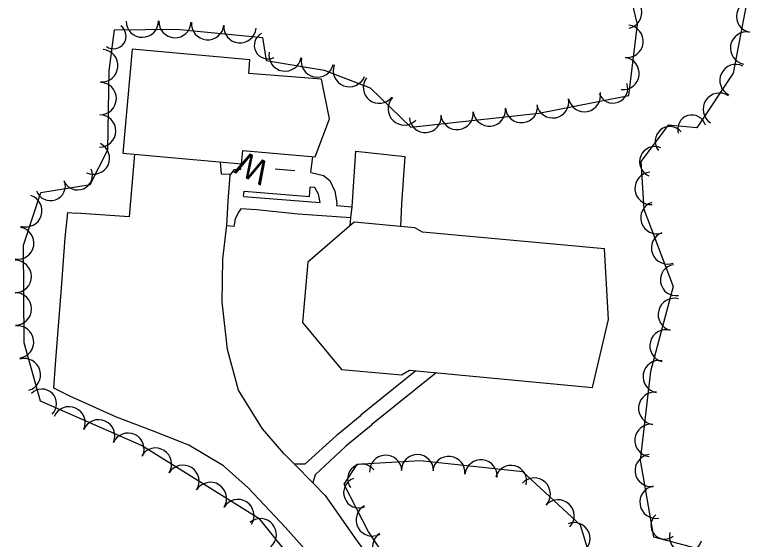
# Model space of a CAD drawing. Extents: x 591954 to 597000, y 198576 to 213500.
# Drawn here: x 596206 to 596391.3, y 204288.1 to 204417.2 of the extents above; entities that cross this region are included whole.
import ezdxf

# ---------------------------------------------------------------- set-up
doc = ezdxf.new("R2010")
doc.units = 0
for name, color, linetype in [('Level 12', 7, 'Continuous'), ('Level 15', 7, 'Continuous'), ('Level 17', 7, 'Continuous'), ('Level 18', 7, 'Continuous')]:
    doc.layers.add(name, color=color, linetype=linetype)

msp = doc.modelspace()

# ---------------------------------------------------------------- linework, layer by layer
at = {"layer": 'Level 12'}
for points in [[(596234.76, 204408.78), (596232.49, 204383.2), (596261.65, 204380.61), (596261.95, 204383.9), (596279.78, 204382.31), (596283.24, 204391.65), (596281.33, 204401.44), (596263.43, 204402.78), (596263.69, 204406.21), (596234.76, 204408.78)], [(596234.76, 204408.78), (596232.49, 204383.2), (596261.65, 204380.61), (596261.95, 204383.9), (596279.78, 204382.31), (596283.24, 204391.65), (596281.33, 204401.44), (596263.43, 204402.78), (596263.69, 204406.21), (596234.76, 204408.78)], [(596234.76, 204408.78), (596232.49, 204383.2), (596261.65, 204380.61), (596261.95, 204383.9), (596279.78, 204382.31), (596283.24, 204391.65), (596281.33, 204401.44), (596263.43, 204402.78), (596263.69, 204406.21), (596234.76, 204408.78)], [(596350.91, 204359.73), (596306.17, 204363.76), (596304.28, 204364.83), (596289.34, 204366.22), (596277.92, 204356.43), (596276.61, 204341.61), (596286.2, 204330.01), (596301, 204328.73), (596302.91, 204329.86), (596347.94, 204325.58), (596351.9, 204342.31), (596350.91, 204359.73), (596350.91, 204359.73)], [(596350.91, 204359.73), (596306.17, 204363.76), (596304.28, 204364.83), (596289.34, 204366.22), (596277.92, 204356.43), (596276.61, 204341.61), (596286.2, 204330.01), (596301, 204328.73), (596302.91, 204329.86), (596347.94, 204325.58), (596351.9, 204342.31), (596350.91, 204359.73), (596350.91, 204359.73)], [(596350.91, 204359.73), (596306.17, 204363.76), (596304.28, 204364.83), (596289.34, 204366.22), (596277.92, 204356.43), (596276.61, 204341.61), (596286.2, 204330.01), (596301, 204328.73), (596302.91, 204329.86), (596347.94, 204325.58), (596351.9, 204342.31), (596350.91, 204359.73), (596350.91, 204359.73)]]:
    msp.add_lwpolyline(points, dxfattribs=at)
at = {"layer": 'Level 15'}
for points in [[(596278.72, 204378.53), (596279.21, 204382.36)], [(596278.72, 204378.53), (596279.21, 204382.36)], [(596278.72, 204378.53), (596279.21, 204382.36)], [(596269.95, 204379.39), (596274.77, 204378.99)], [(596269.95, 204379.39), (596274.77, 204378.99)], [(596269.95, 204379.39), (596274.77, 204378.99)], [(596262.17, 204372.67), (596262.27, 204373.87), (596278.38, 204372.58), (596278.49, 204374.86)], [(596262.17, 204372.67), (596262.27, 204373.87), (596278.38, 204372.58), (596278.49, 204374.86)], [(596262.17, 204372.67), (596262.27, 204373.87), (596278.38, 204372.58), (596278.49, 204374.86)]]:
    msp.add_lwpolyline(points, dxfattribs=at)
at = {"layer": 'Level 17'}
for points in [[(596235.34, 204382.95), (596233.99, 204367.54), (596221, 204368.49)], [(596235.34, 204382.95), (596233.99, 204367.54), (596221, 204368.49)], [(596235.34, 204382.95), (596233.99, 204367.54), (596221, 204368.49)], [(596288.39, 204365.41), (596288.49, 204367.3), (596288.82, 204370.04), (596289.74, 204383.73), (596301.77, 204382.4), (596300.94, 204370.8), (596300.71, 204365.16)], [(596288.39, 204365.41), (596288.49, 204367.3), (596288.82, 204370.04), (596289.74, 204383.73), (596301.77, 204382.4), (596300.94, 204370.8), (596300.71, 204365.16)], [(596288.39, 204365.41), (596288.49, 204367.3), (596288.82, 204370.04), (596289.74, 204383.73), (596301.77, 204382.4), (596300.94, 204370.8), (596300.71, 204365.16)], [(596258.89, 204377.79), (596258.9, 204377.96), (596256.73, 204378.1), (596256.5, 204381.07)], [(596258.89, 204377.79), (596258.9, 204377.96), (596256.73, 204378.1), (596256.5, 204381.07)], [(596258.89, 204377.79), (596258.9, 204377.96), (596256.73, 204378.1), (596256.5, 204381.07)], [(596258.89, 204377.79), (596259.89, 204379.18), (596261.49, 204379.27), (596261.58, 204380.61)], [(596258.89, 204377.79), (596259.89, 204379.18), (596261.49, 204379.27), (596261.58, 204380.61)], [(596258.89, 204377.79), (596259.89, 204379.18), (596261.49, 204379.27), (596261.58, 204380.61)], [(596278.72, 204378.48), (596281.76, 204377.71), (596283.33, 204376.54), (596284.61, 204373.92), (596285.06, 204371.01), (596285.03, 204370.37), (596288.82, 204370.04)], [(596278.72, 204378.48), (596281.76, 204377.71), (596283.33, 204376.54), (596284.61, 204373.92), (596285.06, 204371.01), (596285.03, 204370.37), (596288.82, 204370.04)], [(596278.72, 204378.48), (596281.76, 204377.71), (596283.33, 204376.54), (596284.61, 204373.92), (596285.06, 204371.01), (596285.03, 204370.37), (596288.82, 204370.04)], [(596258.01, 204365.32), (596258.4, 204371.41), (596258.89, 204377.79)], [(596258.01, 204365.32), (596258.4, 204371.41), (596258.89, 204377.79)], [(596258.01, 204365.32), (596258.4, 204371.41), (596258.89, 204377.79)], [(596262.16, 204372.6), (596281.02, 204371.09), (596280.6, 204373.12), (596279.67, 204374.76), (596278.5, 204374.89)], [(596262.16, 204372.6), (596281.02, 204371.09), (596280.6, 204373.12), (596279.67, 204374.76), (596278.5, 204374.89)], [(596262.16, 204372.6), (596281.02, 204371.09), (596280.6, 204373.12), (596279.67, 204374.76), (596278.5, 204374.89)], [(596288.49, 204367.3), (596275.56, 204368.2), (596265.29, 204369.29), (596261.49, 204369.53), (596260.95, 204368.84), (596260.05, 204367.08), (596259.78, 204365.23), (596258.01, 204365.32)], [(596288.49, 204367.3), (596275.56, 204368.2), (596265.29, 204369.29), (596261.49, 204369.53), (596260.95, 204368.84), (596260.05, 204367.08), (596259.78, 204365.23), (596258.01, 204365.32)], [(596288.49, 204367.3), (596275.56, 204368.2), (596265.29, 204369.29), (596261.49, 204369.53), (596260.95, 204368.84), (596260.05, 204367.08), (596259.78, 204365.23), (596258.01, 204365.32)], [(596263.25, 204300.96), (596257.25, 204306.37), (596248.7, 204311.43), (596239.77, 204314.97), (596230.94, 204318.34), (596219.41, 204323.46), (596215.5, 204325.47), (596216.02, 204332.41), (596217.33, 204348.93), (596218.31, 204362.42), (596218.97, 204368.62), (596221, 204368.49)], [(596263.25, 204300.96), (596257.25, 204306.37), (596248.7, 204311.43), (596239.77, 204314.97), (596230.94, 204318.34), (596219.41, 204323.46), (596215.5, 204325.47), (596216.02, 204332.41), (596217.33, 204348.93), (596218.31, 204362.42), (596218.97, 204368.62), (596221, 204368.49)], [(596263.25, 204300.96), (596257.25, 204306.37), (596248.7, 204311.43), (596239.77, 204314.97), (596230.94, 204318.34), (596219.41, 204323.46), (596215.5, 204325.47), (596216.02, 204332.41), (596217.33, 204348.93), (596218.31, 204362.42), (596218.97, 204368.62), (596221, 204368.49)], [(596272.08, 204309.4), (596266.78, 204315.44), (596260.93, 204324.92), (596258.18, 204334.92), (596256.89, 204346.66), (596257.08, 204357.12), (596257.98, 204364.86), (596258.01, 204365.32)], [(596272.08, 204309.4), (596266.78, 204315.44), (596260.93, 204324.92), (596258.18, 204334.92), (596256.89, 204346.66), (596257.08, 204357.12), (596257.98, 204364.86), (596258.01, 204365.32)], [(596272.08, 204309.4), (596266.78, 204315.44), (596260.93, 204324.92), (596258.18, 204334.92), (596256.89, 204346.66), (596257.08, 204357.12), (596257.98, 204364.86), (596258.01, 204365.32)], [(596304.5, 204329.71), (596290.96, 204318.81), (596290.8, 204318.53), (596285.25, 204314), (596284.98, 204313.82), (596277.22, 204306.76), (596274.7, 204306.73)], [(596304.5, 204329.71), (596290.96, 204318.81), (596290.8, 204318.53), (596285.25, 204314), (596284.98, 204313.82), (596277.22, 204306.76), (596274.7, 204306.73)], [(596304.5, 204329.71), (596290.96, 204318.81), (596290.8, 204318.53), (596285.25, 204314), (596284.98, 204313.82), (596277.22, 204306.76), (596274.7, 204306.73)], [(596309.49, 204329.23), (596293.67, 204316.49), (596293.51, 204316.22), (596287.32, 204311.17), (596287.13, 204311.05), (596279.72, 204304.09), (596279.21, 204302.14)], [(596309.49, 204329.23), (596293.67, 204316.49), (596293.51, 204316.22), (596287.32, 204311.17), (596287.13, 204311.05), (596279.72, 204304.09), (596279.21, 204302.14)], [(596309.49, 204329.23), (596293.67, 204316.49), (596293.51, 204316.22), (596287.32, 204311.17), (596287.13, 204311.05), (596279.72, 204304.09), (596279.21, 204302.14)], [(596272.08, 204309.4), (596274.7, 204306.73)], [(596272.08, 204309.4), (596274.7, 204306.73)], [(596272.08, 204309.4), (596274.7, 204306.73)], [(596274.7, 204306.73), (596279.21, 204302.14)], [(596274.7, 204306.73), (596279.21, 204302.14)], [(596274.7, 204306.73), (596279.21, 204302.14)], [(596263.25, 204300.96), (596272.49, 204291.16), (596281.14, 204281.43), (596287.97, 204272.13), (596292.23, 204264.04), (596295.61, 204253.97), (596297.6, 204245.86), (596298.14, 204237.52), (596298.2, 204228.3), (596298.28, 204214.94), (596296.96, 204203.94), (596294.75, 204193.85)], [(596263.25, 204300.96), (596272.49, 204291.16), (596281.14, 204281.43), (596287.97, 204272.13), (596292.23, 204264.04), (596295.61, 204253.97), (596297.6, 204245.86), (596298.14, 204237.52), (596298.2, 204228.3), (596298.28, 204214.94), (596296.96, 204203.94), (596294.75, 204193.85)], [(596263.25, 204300.96), (596272.49, 204291.16), (596281.14, 204281.43), (596287.97, 204272.13), (596292.23, 204264.04), (596295.61, 204253.97), (596297.6, 204245.86), (596298.14, 204237.52), (596298.2, 204228.3), (596298.28, 204214.94), (596296.96, 204203.94), (596294.75, 204193.85)], [(596279.21, 204302.14), (596282.23, 204299.07), (596290.08, 204287.84), (596297.32, 204277.98), (596302.37, 204268.38), (596306.18, 204257.04), (596308.52, 204247.54), (596309.13, 204237.92), (596309.2, 204228.37), (596309.28, 204214.32), (596307.87, 204202.5), (596306.41, 204192.45)], [(596279.21, 204302.14), (596282.23, 204299.07), (596290.08, 204287.84), (596297.32, 204277.98), (596302.37, 204268.38), (596306.18, 204257.04), (596308.52, 204247.54), (596309.13, 204237.92), (596309.2, 204228.37), (596309.28, 204214.32), (596307.87, 204202.5), (596306.41, 204192.45)], [(596279.21, 204302.14), (596282.23, 204299.07), (596290.08, 204287.84), (596297.32, 204277.98), (596302.37, 204268.38), (596306.18, 204257.04), (596308.52, 204247.54), (596309.13, 204237.92), (596309.2, 204228.37), (596309.28, 204214.32), (596307.87, 204202.5), (596306.41, 204192.45)]]:
    msp.add_lwpolyline(points, dxfattribs=at)
at = {"layer": 'Level 18'}
for points in [[(596388.37, 204515.51), (596385.98, 204499.94), (596395.39, 204479.12), (596417.64, 204476.8), (596417.27, 204440.5), (596403.82, 204439.52), (596391.08, 204439.01), (596387.54, 204429.12), (596382.51, 204402.87), (596373.57, 204389.44), (596366.52, 204390.08), (596359.8, 204381.14), (596360.59, 204369.44), (596367.74, 204350.45), (596362.18, 204329.55), (596359.68, 204307.74), (596362.89, 204288.9), (596380.98, 204284.12), (596403.34, 204276.53), (596404.62, 204254.71), (596401.31, 204211.06), (596400.51, 204187.91)], [(596388.37, 204515.51), (596385.98, 204499.94), (596395.39, 204479.12), (596417.64, 204476.8), (596417.27, 204440.5), (596403.82, 204439.52), (596391.08, 204439.01), (596387.54, 204429.12), (596382.51, 204402.87), (596373.57, 204389.44), (596366.52, 204390.08), (596359.8, 204381.14), (596360.59, 204369.44), (596367.74, 204350.45), (596362.18, 204329.55), (596359.68, 204307.74), (596362.89, 204288.9), (596380.98, 204284.12), (596403.34, 204276.53), (596404.62, 204254.71), (596401.31, 204211.06), (596400.51, 204187.91)], [(596388.37, 204515.51), (596385.98, 204499.94), (596395.39, 204479.12), (596417.64, 204476.8), (596417.27, 204440.5), (596403.82, 204439.52), (596391.08, 204439.01), (596387.54, 204429.12), (596382.51, 204402.87), (596373.57, 204389.44), (596366.52, 204390.08), (596359.8, 204381.14), (596360.59, 204369.44), (596367.74, 204350.45), (596362.18, 204329.55), (596359.68, 204307.74), (596362.89, 204288.9), (596380.98, 204284.12), (596403.34, 204276.53), (596404.62, 204254.71), (596401.31, 204211.06), (596400.51, 204187.91)], [(596281.93, 204273.57), (596266.11, 204293.2), (596237.04, 204311.36), (596212.23, 204322.26), (596208.2, 204336.61), (596208.03, 204360.64), (596212.29, 204373.52), (596224.4, 204375.55), (596228.79, 204384.06), (596229.08, 204403.46), (596230.4, 204413.55), (596245.68, 204413.68), (596266.83, 204411.7), (596267.68, 204406.04), (596281.95, 204403.67), (596293.26, 204399.32), (596303.28, 204389.65), (596334.78, 204393.07), (596356.88, 204397.42), (596359.02, 204414.84), (596353.88, 204436.19)], [(596281.93, 204273.57), (596266.11, 204293.2), (596237.04, 204311.36), (596212.23, 204322.26), (596208.2, 204336.61), (596208.03, 204360.64), (596212.29, 204373.52), (596224.4, 204375.55), (596228.79, 204384.06), (596229.08, 204403.46), (596230.4, 204413.55), (596245.68, 204413.68), (596266.83, 204411.7), (596267.68, 204406.04), (596281.95, 204403.67), (596293.26, 204399.32), (596303.28, 204389.65), (596334.78, 204393.07), (596356.88, 204397.42), (596359.02, 204414.84), (596353.88, 204436.19)], [(596281.93, 204273.57), (596266.11, 204293.2), (596237.04, 204311.36), (596212.23, 204322.26), (596208.2, 204336.61), (596208.03, 204360.64), (596212.29, 204373.52), (596224.4, 204375.55), (596228.79, 204384.06), (596229.08, 204403.46), (596230.4, 204413.55), (596245.68, 204413.68), (596266.83, 204411.7), (596267.68, 204406.04), (596281.95, 204403.67), (596293.26, 204399.32), (596303.28, 204389.65), (596334.78, 204393.07), (596356.88, 204397.42), (596359.02, 204414.84), (596353.88, 204436.19)], [(596381.1, 204185.67), (596350.41, 204202.07), (596328.28, 204220.08), (596331.22, 204236.57), (596337.89, 204254.8), (596350.8, 204272.59), (596345, 204291.75), (596330.77, 204304.86), (596305.58, 204307.54), (596290.01, 204306.67), (596286.82, 204301.8), (596292.89, 204290.03), (596310.11, 204264.26), (596316.19, 204228.15), (596314.66, 204202.13), (596327.08, 204189.34), (596350.74, 204180.48)], [(596381.1, 204185.67), (596350.41, 204202.07), (596328.28, 204220.08), (596331.22, 204236.57), (596337.89, 204254.8), (596350.8, 204272.59), (596345, 204291.75), (596330.77, 204304.86), (596305.58, 204307.54), (596290.01, 204306.67), (596286.82, 204301.8), (596292.89, 204290.03), (596310.11, 204264.26), (596316.19, 204228.15), (596314.66, 204202.13), (596327.08, 204189.34), (596350.74, 204180.48)], [(596381.1, 204185.67), (596350.41, 204202.07), (596328.28, 204220.08), (596331.22, 204236.57), (596337.89, 204254.8), (596350.8, 204272.59), (596345, 204291.75), (596330.77, 204304.86), (596305.58, 204307.54), (596290.01, 204306.67), (596286.82, 204301.8), (596292.89, 204290.03), (596310.11, 204264.26), (596316.19, 204228.15), (596314.66, 204202.13), (596327.08, 204189.34), (596350.74, 204180.48)]]:
    msp.add_lwpolyline(points, dxfattribs=at)
for centre, radius, start, end in [((596356.09, 204417.85), 3.97, 282.4848, 102.4694), ((596356.09, 204417.85), 3.97, 282.4848, 102.4694), ((596356.09, 204417.85), 3.97, 282.4848, 102.4694), ((596387.32, 204416.88), 3.99, 79.146, 259.1307), ((596387.32, 204416.88), 3.99, 79.146, 259.1307), ((596387.32, 204416.88), 3.99, 79.146, 259.1307), ((596237.24, 204415.69), 3.98, 180.5188, 0.5034), ((596237.24, 204415.69), 3.98, 180.5188, 0.5034), ((596237.24, 204415.69), 3.98, 180.5188, 0.5034), ((596245.28, 204415.58), 3.97, 177.9239, 357.9086), ((596245.28, 204415.58), 3.97, 177.9239, 357.9086), ((596245.28, 204415.58), 3.97, 177.9239, 357.9086), ((596253.34, 204415.06), 3.98, 174.6438, 354.6285), ((596253.34, 204415.06), 3.98, 174.6438, 354.6285), ((596253.34, 204415.06), 3.98, 174.6438, 354.6285), ((596230.18, 204411.97), 3.09, 235.062, 55.0467), ((596230.18, 204411.97), 3.09, 235.062, 55.0467), ((596230.18, 204411.97), 3.09, 235.062, 55.0467), ((596261.26, 204414.31), 3.98, 174.6438, 354.6285), ((596261.26, 204414.31), 3.98, 174.6438, 354.6285), ((596261.26, 204414.31), 3.98, 174.6438, 354.6285), ((596356.42, 204410.73), 3.98, 262.9925, 82.9772), ((596356.42, 204410.73), 3.98, 262.9925, 82.9772), ((596356.42, 204410.73), 3.98, 262.9925, 82.9772), ((596268.1, 204409.72), 3.32, 117.5249, 297.5096), ((596268.1, 204409.72), 3.32, 117.5249, 297.5096), ((596268.1, 204409.72), 3.32, 117.5249, 297.5096), ((596385.82, 204409.05), 3.99, 79.146, 259.1307), ((596385.82, 204409.05), 3.99, 79.146, 259.1307), ((596385.82, 204409.05), 3.99, 79.146, 259.1307), ((596227.31, 204404.74), 3.97, 264.9183, 84.903), ((596227.31, 204404.74), 3.97, 264.9183, 84.903), ((596227.31, 204404.74), 3.97, 264.9183, 84.903), ((596272.36, 204407.38), 3.98, 170.5702, 350.5549), ((596272.36, 204407.38), 3.98, 170.5702, 350.5549), ((596272.36, 204407.38), 3.98, 170.5702, 350.5549), ((596280.26, 204405.86), 3.97, 167.8417, 347.8264), ((596280.26, 204405.86), 3.97, 167.8417, 347.8264), ((596280.26, 204405.86), 3.97, 167.8417, 347.8264), ((596355.45, 204402.83), 3.98, 262.9934, 82.978), ((596355.45, 204402.83), 3.98, 262.9934, 82.978), ((596355.45, 204402.83), 3.98, 262.9934, 82.978), ((596288.16, 204403.51), 3.98, 158.9562, 338.9409), ((596288.16, 204403.51), 3.98, 158.9562, 338.9409), ((596288.16, 204403.51), 3.98, 158.9562, 338.9409), ((596383.15, 204401.12), 3.92, 64.084, 244.0687), ((596383.15, 204401.12), 3.92, 64.084, 244.0687), ((596383.15, 204401.12), 3.92, 64.084, 244.0687), ((596226.89, 204396.65), 3.98, 269.1797, 89.1644), ((596226.89, 204396.65), 3.98, 269.1797, 89.1644), ((596226.89, 204396.65), 3.98, 269.1797, 89.1644), ((596295.48, 204399.39), 3.91, 142.5698, 322.5545), ((596295.48, 204399.39), 3.91, 142.5698, 322.5545), ((596295.48, 204399.39), 3.91, 142.5698, 322.5545), ((596352.99, 204399.14), 3.61, 200.3388, 20.3235), ((596352.99, 204399.14), 3.61, 200.3388, 20.3235), ((596352.99, 204399.14), 3.61, 200.3388, 20.3235), ((596301.65, 204394.12), 3.98, 136.0563, 316.041), ((596301.65, 204394.12), 3.98, 136.0563, 316.041), ((596301.65, 204394.12), 3.98, 136.0563, 316.041), ((596345.96, 204397.39), 3.98, 191.1496, 11.1343), ((596345.96, 204397.39), 3.98, 191.1496, 11.1343), ((596345.96, 204397.39), 3.98, 191.1496, 11.1343), ((596379.12, 204394.02), 3.99, 56.3714, 236.3561), ((596379.12, 204394.02), 3.99, 56.3714, 236.3561), ((596379.12, 204394.02), 3.99, 56.3714, 236.3561), ((596330.46, 204394.69), 3.98, 186.1968, 6.1815), ((596330.46, 204394.69), 3.98, 186.1968, 6.1815), ((596330.46, 204394.69), 3.98, 186.1968, 6.1815), ((596338.15, 204395.86), 3.98, 191.062, 11.0467), ((596338.15, 204395.86), 3.98, 191.062, 11.0467), ((596338.15, 204395.86), 3.98, 191.062, 11.0467), ((596314.64, 204392.98), 3.98, 186.196, 6.1807), ((596314.64, 204392.98), 3.98, 186.196, 6.1807), ((596314.64, 204392.98), 3.98, 186.196, 6.1807), ((596322.55, 204393.84), 3.98, 186.1896, 6.1743), ((596322.55, 204393.84), 3.98, 186.1896, 6.1743), ((596322.55, 204393.84), 3.98, 186.1896, 6.1743), ((596226.78, 204388.69), 3.98, 269.1724, 89.1571), ((596226.78, 204388.69), 3.98, 269.1724, 89.1571), ((596226.78, 204388.69), 3.98, 269.1724, 89.1571), ((596306.83, 204392.22), 3.93, 184.5557, 4.5404), ((596306.83, 204392.22), 3.93, 184.5557, 4.5404), ((596306.83, 204392.22), 3.93, 184.5557, 4.5404), ((596372.36, 204389.14), 3.47, 16.3832, 196.3679), ((596372.36, 204389.14), 3.47, 16.3832, 196.3679), ((596372.36, 204389.14), 3.47, 16.3832, 196.3679), ((596366.93, 204386.15), 3.61, 39.3428, 219.3275), ((596366.93, 204386.15), 3.61, 39.3428, 219.3275), ((596366.93, 204386.15), 3.61, 39.3428, 219.3275), ((596225.25, 204381.99), 3.95, 244.7239, 64.7086), ((596225.25, 204381.99), 3.95, 244.7239, 64.7086), ((596225.25, 204381.99), 3.95, 244.7239, 64.7086), ((596363.27, 204381.09), 3.76, 66.8481, 246.8328), ((596363.27, 204381.09), 3.76, 66.8481, 246.8328), ((596363.27, 204381.09), 3.76, 66.8481, 246.8328), ((596221.33, 204377.81), 3.64, 203.7681, 23.7528), ((596221.33, 204377.81), 3.64, 203.7681, 23.7528), ((596221.33, 204377.81), 3.64, 203.7681, 23.7528), ((596362.34, 204374.57), 3.99, 93.914, 273.8987), ((596362.34, 204374.57), 3.99, 93.914, 273.8987), ((596362.34, 204374.57), 3.99, 93.914, 273.8987), ((596214.68, 204375.2), 3.66, 199.2449, 19.2295), ((596214.68, 204375.2), 3.66, 199.2449, 19.2295), ((596214.68, 204375.2), 3.66, 199.2449, 19.2295), ((596208.62, 204369.07), 3.98, 251.7002, 71.6849), ((596208.62, 204369.07), 3.98, 251.7002, 71.6849), ((596208.62, 204369.07), 3.98, 251.7002, 71.6849), ((596363.75, 204367.35), 3.97, 108.5066, 288.4912), ((596363.75, 204367.35), 3.97, 108.5066, 288.4912), ((596363.75, 204367.35), 3.97, 108.5066, 288.4912), ((596206.68, 204361.1), 3.93, 260.5082, 80.4928), ((596206.68, 204361.1), 3.93, 260.5082, 80.4928), ((596206.68, 204361.1), 3.93, 260.5082, 80.4928), ((596366.4, 204359.94), 3.99, 110.6276, 290.6123), ((596366.4, 204359.94), 3.99, 110.6276, 290.6123), ((596366.4, 204359.94), 3.99, 110.6276, 290.6123), ((596206, 204352.9), 3.98, 270.418, 90.4027), ((596206, 204352.9), 3.98, 270.418, 90.4027), ((596206, 204352.9), 3.98, 270.418, 90.4027), ((596368.43, 204352.02), 3.82, 99.2073, 279.192), ((596368.43, 204352.02), 3.82, 99.2073, 279.192), ((596368.43, 204352.02), 3.82, 99.2073, 279.192), ((596206.06, 204344.94), 3.98, 270.418, 90.4027), ((596206.06, 204344.94), 3.98, 270.418, 90.4027), ((596206.06, 204344.94), 3.98, 270.418, 90.4027), ((596368.06, 204343.55), 3.99, 75.1258, 255.1105), ((596368.06, 204343.55), 3.99, 75.1258, 255.1105), ((596368.06, 204343.55), 3.99, 75.1258, 255.1105), ((596206.62, 204336.8), 3.94, 277.3201, 97.3048), ((596206.62, 204336.8), 3.94, 277.3201, 97.3048), ((596206.62, 204336.8), 3.94, 277.3201, 97.3048), ((596366.02, 204335.84), 3.99, 75.1188, 255.1035), ((596366.02, 204335.84), 3.99, 75.1188, 255.1035), ((596366.02, 204335.84), 3.99, 75.1188, 255.1035), ((596208.25, 204328.75), 3.98, 285.7029, 105.6876), ((596208.25, 204328.75), 3.98, 285.7029, 105.6876), ((596208.25, 204328.75), 3.98, 285.7029, 105.6876), ((596364.35, 204328.26), 3.98, 80.2243, 260.209), ((596364.35, 204328.26), 3.98, 80.2243, 260.209), ((596364.35, 204328.26), 3.98, 80.2243, 260.209), ((596212.56, 204321.61), 3.61, 315.2659, 135.2506), ((596212.56, 204321.61), 3.61, 315.2659, 135.2506), ((596212.56, 204321.61), 3.61, 315.2659, 135.2506), ((596363.24, 204320.49), 3.99, 83.4452, 263.4299), ((596363.24, 204320.49), 3.99, 83.4452, 263.4299), ((596363.24, 204320.49), 3.99, 83.4452, 263.4299), ((596219.26, 204316.9), 3.98, 336.293, 156.2776), ((596219.26, 204316.9), 3.98, 336.293, 156.2776), ((596219.26, 204316.9), 3.98, 336.293, 156.2776), ((596226.54, 204313.7), 3.98, 336.2901, 156.2747), ((596226.54, 204313.7), 3.98, 336.2901, 156.2747), ((596226.54, 204313.7), 3.98, 336.2901, 156.2747), ((596362.33, 204312.58), 3.99, 83.4444, 263.4291), ((596362.33, 204312.58), 3.99, 83.4444, 263.4291), ((596362.33, 204312.58), 3.99, 83.4444, 263.4291), ((596233.74, 204310.43), 3.97, 334.8453, 154.83), ((596233.74, 204310.43), 3.97, 334.8453, 154.83), ((596233.74, 204310.43), 3.97, 334.8453, 154.83), ((596240.49, 204306.75), 3.98, 328.013, 147.9976), ((596240.49, 204306.75), 3.98, 328.013, 147.9976), ((596240.49, 204306.75), 3.98, 328.013, 147.9976), ((596297.1, 204304.98), 3.97, 3.1959, 183.1806), ((596297.1, 204304.98), 3.97, 3.1959, 183.1806), ((596297.1, 204304.98), 3.97, 3.1959, 183.1806), ((596304.89, 204305.16), 3.96, 359.3421, 179.3268), ((596304.89, 204305.16), 3.96, 359.3421, 179.3268), ((596304.89, 204305.16), 3.96, 359.3421, 179.3268), ((596312.6, 204304.7), 3.97, 353.9398, 173.9245), ((596312.6, 204304.7), 3.97, 353.9398, 173.9245), ((596312.6, 204304.7), 3.97, 353.9398, 173.9245), ((596320.51, 204303.86), 3.97, 353.9326, 173.9173), ((596320.51, 204303.86), 3.97, 353.9326, 173.9173), ((596320.51, 204303.86), 3.97, 353.9326, 173.9173), ((596362.37, 204305.19), 3.97, 97.4328, 277.4175), ((596362.37, 204305.19), 3.97, 97.4328, 277.4175), ((596362.37, 204305.19), 3.97, 97.4328, 277.4175), ((596247.24, 204302.53), 3.98, 328.0191, 148.0037), ((596247.24, 204302.53), 3.98, 328.0191, 148.0037), ((596247.24, 204302.53), 3.98, 328.0191, 148.0037), ((596291.29, 204303.19), 3.57, 36.9529, 216.9376), ((596291.29, 204303.19), 3.57, 36.9529, 216.9376), ((596291.29, 204303.19), 3.57, 36.9529, 216.9376), ((596327.9, 204302.62), 3.83, 345.8191, 165.8038), ((596327.9, 204302.62), 3.83, 345.8191, 165.8038), ((596327.9, 204302.62), 3.83, 345.8191, 165.8038), ((596253.99, 204298.32), 3.98, 328.013, 147.9976), ((596253.99, 204298.32), 3.98, 328.013, 147.9976), ((596253.99, 204298.32), 3.98, 328.013, 147.9976), ((596290.52, 204299.75), 3.77, 111.3952, 291.3799), ((596290.52, 204299.75), 3.77, 111.3952, 291.3799), ((596290.52, 204299.75), 3.77, 111.3952, 291.3799), ((596333.62, 204299.4), 3.97, 317.3635, 137.3481), ((596333.62, 204299.4), 3.97, 317.3635, 137.3481), ((596333.62, 204299.4), 3.97, 317.3635, 137.3481), ((596363.56, 204297.41), 3.99, 99.7004, 279.6851), ((596363.56, 204297.41), 3.99, 99.7004, 279.6851), ((596363.56, 204297.41), 3.99, 99.7004, 279.6851), ((596260.74, 204294.1), 3.98, 328.0191, 148.0037), ((596260.74, 204294.1), 3.98, 328.0191, 148.0037), ((596260.74, 204294.1), 3.98, 328.0191, 148.0037), ((596339.47, 204294.02), 3.97, 317.3639, 137.3486), ((596339.47, 204294.02), 3.97, 317.3639, 137.3486), ((596339.47, 204294.02), 3.97, 317.3639, 137.3486), ((596293.79, 204293.04), 3.97, 118.7391, 298.7238), ((596293.79, 204293.04), 3.97, 118.7391, 298.7238), ((596293.79, 204293.04), 3.97, 118.7391, 298.7238), ((596266.28, 204289.42), 3.95, 311.3681, 131.3527), ((596266.28, 204289.42), 3.95, 311.3681, 131.3527), ((596266.28, 204289.42), 3.95, 311.3681, 131.3527), ((596365.66, 204291.67), 3.36, 129.622, 309.6067), ((596365.66, 204291.67), 3.36, 129.622, 309.6067), ((596365.66, 204291.67), 3.36, 129.622, 309.6067), ((596343.44, 204288.49), 3.88, 292.9602, 112.9448), ((596343.44, 204288.49), 3.88, 292.9602, 112.9448), ((596343.44, 204288.49), 3.88, 292.9602, 112.9448), ((596297.81, 204286.42), 3.97, 123.7497, 303.7344), ((596297.81, 204286.42), 3.97, 123.7497, 303.7344), ((596297.81, 204286.42), 3.97, 123.7497, 303.7344), ((596370.84, 204288.96), 3.99, 165.1939, 345.1785), ((596370.84, 204288.96), 3.99, 165.1939, 345.1785), ((596370.84, 204288.96), 3.99, 165.1939, 345.1785)]:
    msp.add_arc(centre, radius, start, end, dxfattribs=at)

# ---------------------------------------------------------------- texts
at = {"layer": 'Level 15'}
msp.add_text('W', height=6, rotation=154.1693, dxfattribs=at).set_placement((596269.02, 204380.61))
msp.add_text('W', height=6, rotation=154.1693, dxfattribs=at).set_placement((596269.02, 204380.61))
msp.add_text('W', height=6, rotation=154.1693, dxfattribs=at).set_placement((596269.02, 204380.61))

doc.saveas('drawing.dxf')
